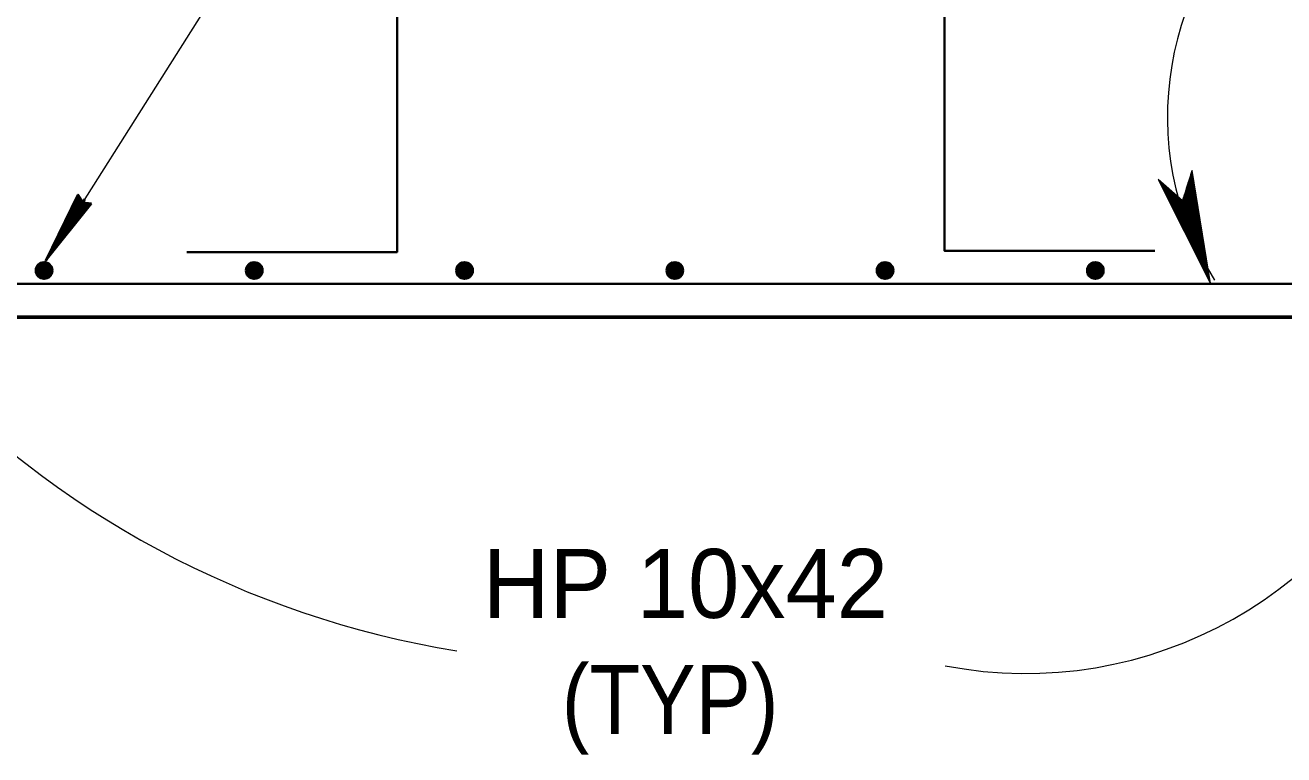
# Model space of a CAD drawing. Extents: x 144 to 252, y 360 to 425.
# Drawn here: x 190.75 to 196.74, y 367.66 to 371.13 of the extents above; entities that cross this region are included whole.
import ezdxf
from ezdxf.enums import TextEntityAlignment as Align

# ---------------------------------------------------------------- set-up
doc = ezdxf.new("R2010")
doc.units = 0
doc.header["$LTSCALE"] = 0.13
for name, color, linetype, lineweight in [('1', 7, 'Continuous', 40), ('14', 7, 'Continuous', 13), ('16', 7, 'Continuous', 13), ('3', 7, 'Continuous', 13), ('4', 7, 'Continuous', 35)]:
    doc.layers.add(name, color=color, linetype=linetype, lineweight=lineweight)

msp = doc.modelspace()

# ---------------------------------------------------------------- linework, layer by layer
at = {"layer": '1', "lineweight": 35}
for p, q in [((191, 370.3159), (190.894, 370.0979)), ((191.0032, 370.3146), (190.8967, 370.0969)), ((191.007, 370.3129), (190.9005, 370.0952)), ((191.0108, 370.3112), (190.9043, 370.0935)), ((191.0322, 370.3046), (190.8471, 370.0117)), ((191.0509, 370.2852), (190.8893, 370.0817)), ((191.0536, 370.2828), (190.8917, 370.0801)), ((191.055, 370.2818), (190.8933, 370.0783)), ((191.056, 370.2812), (190.8943, 370.0777)), ((191.0567, 370.2802), (190.8953, 370.0771))]:
    msp.add_line(p, q, dxfattribs=at)
at = {"layer": '1'}
for p, q in [((190.8063, 369.9607), (190.8663, 369.9482)), ((190.8063, 369.9532), (190.8663, 369.9432)), ((190.8113, 369.9882), (190.8088, 369.9432)), ((190.8088, 369.9732), (190.8688, 369.9632)), ((190.8088, 369.9707), (190.8688, 369.9582)), ((190.8088, 369.9682), (190.8663, 369.9557)), ((190.8088, 369.9657), (190.8663, 369.9532)), ((190.8138, 369.9882), (190.8113, 369.9432)), ((190.8113, 369.9882), (190.8713, 369.9782)), ((190.8113, 369.9857), (190.8713, 369.9757)), ((190.8113, 369.9832), (190.8713, 369.9707)), ((190.8113, 369.9807), (190.8713, 369.9682)), ((190.8113, 369.9757), (190.8688, 369.9657)), ((190.8138, 369.9932), (190.8713, 369.9832)), ((190.8163, 369.9882), (190.8138, 369.9432)), ((190.8188, 369.9882), (190.8163, 369.9432)), ((190.8213, 369.9882), (190.8188, 369.9432)), ((190.8263, 369.9882), (190.8238, 369.9432)), ((190.8288, 369.9882), (190.8263, 369.9432)), ((190.8313, 369.9882), (190.8288, 369.9432)), ((190.8338, 369.9882), (190.8313, 369.9432)), ((190.8363, 369.9882), (190.8338, 369.9432)), ((190.8388, 369.9882), (190.8363, 369.9432)), ((190.8413, 369.9882), (190.8388, 369.9432)), ((190.8463, 369.9857), (190.8413, 369.9407)), ((190.8513, 369.9857), (190.8463, 369.9407)), ((190.8538, 369.9857), (190.8513, 369.9407)), ((190.8538, 369.9857), (190.8513, 369.9407)), ((190.8563, 369.9857), (190.8538, 369.9407)), ((190.8588, 369.9857), (190.8563, 369.9407)), ((190.8613, 369.9857), (190.8588, 369.9407)), ((190.8638, 369.9857), (190.8613, 369.9407)), ((190.8663, 369.9857), (190.8638, 369.9407)), ((190.8688, 369.9857), (190.8663, 369.9407)), ((190.8738, 369.9857), (190.8713, 369.9407)), ((191.8063, 369.9607), (191.8663, 369.9482)), ((191.8063, 369.9532), (191.8663, 369.9432)), ((191.8113, 369.9882), (191.8088, 369.9432)), ((191.8088, 369.9732), (191.8688, 369.9632)), ((191.8088, 369.9707), (191.8688, 369.9582)), ((191.8088, 369.9682), (191.8663, 369.9557)), ((191.8088, 369.9657), (191.8663, 369.9532)), ((191.8138, 369.9882), (191.8113, 369.9432)), ((191.8113, 369.9882), (191.8713, 369.9782)), ((191.8113, 369.9857), (191.8713, 369.9757)), ((191.8113, 369.9832), (191.8713, 369.9707)), ((191.8113, 369.9807), (191.8713, 369.9682)), ((191.8113, 369.9757), (191.8688, 369.9657)), ((191.8138, 369.9932), (191.8713, 369.9832)), ((191.8163, 369.9882), (191.8138, 369.9432)), ((191.8188, 369.9882), (191.8163, 369.9432)), ((191.8213, 369.9882), (191.8188, 369.9432)), ((191.8263, 369.9882), (191.8238, 369.9432)), ((191.8288, 369.9882), (191.8263, 369.9432)), ((191.8313, 369.9882), (191.8288, 369.9432)), ((191.8338, 369.9882), (191.8313, 369.9432)), ((191.8363, 369.9882), (191.8338, 369.9432)), ((191.8388, 369.9882), (191.8363, 369.9432)), ((191.8413, 369.9882), (191.8388, 369.9432)), ((191.8463, 369.9857), (191.8413, 369.9407)), ((191.8513, 369.9857), (191.8463, 369.9407)), ((191.8538, 369.9857), (191.8513, 369.9407)), ((191.8538, 369.9857), (191.8513, 369.9407)), ((191.8563, 369.9857), (191.8538, 369.9407)), ((191.8588, 369.9857), (191.8563, 369.9407)), ((191.8613, 369.9857), (191.8588, 369.9407)), ((191.8638, 369.9857), (191.8613, 369.9407)), ((191.8663, 369.9857), (191.8638, 369.9407)), ((191.8688, 369.9857), (191.8663, 369.9407)), ((191.8738, 369.9857), (191.8713, 369.9407)), ((192.8063, 369.9607), (192.8663, 369.9482)), ((192.8063, 369.9532), (192.8663, 369.9432)), ((192.8113, 369.9882), (192.8088, 369.9432)), ((192.8088, 369.9732), (192.8688, 369.9632)), ((192.8088, 369.9707), (192.8688, 369.9582)), ((192.8088, 369.9682), (192.8663, 369.9557)), ((192.8088, 369.9657), (192.8663, 369.9532)), ((192.8138, 369.9882), (192.8113, 369.9432)), ((192.8113, 369.9882), (192.8713, 369.9782)), ((192.8113, 369.9857), (192.8713, 369.9757)), ((192.8113, 369.9832), (192.8713, 369.9707)), ((192.8113, 369.9807), (192.8713, 369.9682)), ((192.8113, 369.9757), (192.8688, 369.9657)), ((192.8138, 369.9932), (192.8713, 369.9832)), ((192.8163, 369.9882), (192.8138, 369.9432)), ((192.8188, 369.9882), (192.8163, 369.9432)), ((192.8213, 369.9882), (192.8188, 369.9432)), ((192.8263, 369.9882), (192.8238, 369.9432)), ((192.8288, 369.9882), (192.8263, 369.9432)), ((192.8313, 369.9882), (192.8288, 369.9432)), ((192.8338, 369.9882), (192.8313, 369.9432)), ((192.8363, 369.9882), (192.8338, 369.9432)), ((192.8388, 369.9882), (192.8363, 369.9432)), ((192.8413, 369.9882), (192.8388, 369.9432)), ((192.8463, 369.9857), (192.8413, 369.9407)), ((192.8513, 369.9857), (192.8463, 369.9407)), ((192.8538, 369.9857), (192.8513, 369.9407)), ((192.8538, 369.9857), (192.8513, 369.9407)), ((192.8563, 369.9857), (192.8538, 369.9407)), ((192.8588, 369.9857), (192.8563, 369.9407)), ((192.8613, 369.9857), (192.8588, 369.9407)), ((192.8638, 369.9857), (192.8613, 369.9407)), ((192.8663, 369.9857), (192.8638, 369.9407)), ((192.8688, 369.9857), (192.8663, 369.9407)), ((192.8738, 369.9857), (192.8713, 369.9407)), ((193.8063, 369.9607), (193.8663, 369.9482)), ((193.8063, 369.9532), (193.8663, 369.9432)), ((193.8113, 369.9882), (193.8088, 369.9432)), ((193.8088, 369.9732), (193.8688, 369.9632)), ((193.8088, 369.9707), (193.8688, 369.9582)), ((193.8088, 369.9682), (193.8663, 369.9557)), ((193.8088, 369.9657), (193.8663, 369.9532)), ((193.8138, 369.9882), (193.8113, 369.9432)), ((193.8113, 369.9882), (193.8713, 369.9782)), ((193.8113, 369.9857), (193.8713, 369.9757)), ((193.8113, 369.9832), (193.8713, 369.9707)), ((193.8113, 369.9807), (193.8713, 369.9682)), ((193.8113, 369.9757), (193.8688, 369.9657)), ((193.8138, 369.9932), (193.8713, 369.9832)), ((193.8163, 369.9882), (193.8138, 369.9432)), ((193.8188, 369.9882), (193.8163, 369.9432)), ((193.8213, 369.9882), (193.8188, 369.9432)), ((193.8263, 369.9882), (193.8238, 369.9432)), ((193.8288, 369.9882), (193.8263, 369.9432)), ((193.8313, 369.9882), (193.8288, 369.9432)), ((193.8338, 369.9882), (193.8313, 369.9432)), ((193.8363, 369.9882), (193.8338, 369.9432)), ((193.8388, 369.9882), (193.8363, 369.9432)), ((193.8413, 369.9882), (193.8388, 369.9432)), ((193.8463, 369.9857), (193.8413, 369.9407)), ((193.8513, 369.9857), (193.8463, 369.9407)), ((193.8538, 369.9857), (193.8513, 369.9407)), ((193.8538, 369.9857), (193.8513, 369.9407)), ((193.8563, 369.9857), (193.8538, 369.9407)), ((193.8588, 369.9857), (193.8563, 369.9407)), ((193.8613, 369.9857), (193.8588, 369.9407)), ((193.8638, 369.9857), (193.8613, 369.9407)), ((193.8663, 369.9857), (193.8638, 369.9407)), ((193.8688, 369.9857), (193.8663, 369.9407)), ((193.8738, 369.9857), (193.8713, 369.9407)), ((194.8063, 369.9607), (194.8663, 369.9482)), ((194.8063, 369.9532), (194.8663, 369.9432)), ((194.8113, 369.9882), (194.8088, 369.9432)), ((194.8088, 369.9732), (194.8688, 369.9632)), ((194.8088, 369.9707), (194.8688, 369.9582)), ((194.8088, 369.9682), (194.8663, 369.9557)), ((194.8088, 369.9657), (194.8663, 369.9532)), ((194.8138, 369.9882), (194.8113, 369.9432)), ((194.8113, 369.9882), (194.8713, 369.9782)), ((194.8113, 369.9857), (194.8713, 369.9757)), ((194.8113, 369.9832), (194.8713, 369.9707)), ((194.8113, 369.9807), (194.8713, 369.9682)), ((194.8113, 369.9757), (194.8688, 369.9657)), ((194.8138, 369.9932), (194.8713, 369.9832)), ((194.8163, 369.9882), (194.8138, 369.9432)), ((194.8188, 369.9882), (194.8163, 369.9432)), ((194.8213, 369.9882), (194.8188, 369.9432)), ((194.8263, 369.9882), (194.8238, 369.9432)), ((194.8288, 369.9882), (194.8263, 369.9432)), ((194.8313, 369.9882), (194.8288, 369.9432)), ((194.8338, 369.9882), (194.8313, 369.9432)), ((194.8363, 369.9882), (194.8338, 369.9432)), ((194.8388, 369.9882), (194.8363, 369.9432)), ((194.8413, 369.9882), (194.8388, 369.9432)), ((194.8463, 369.9857), (194.8413, 369.9407)), ((194.8513, 369.9857), (194.8463, 369.9407)), ((194.8538, 369.9857), (194.8513, 369.9407)), ((194.8538, 369.9857), (194.8513, 369.9407)), ((194.8563, 369.9857), (194.8538, 369.9407)), ((194.8588, 369.9857), (194.8563, 369.9407)), ((194.8613, 369.9857), (194.8588, 369.9407)), ((194.8638, 369.9857), (194.8613, 369.9407)), ((194.8663, 369.9857), (194.8638, 369.9407)), ((194.8688, 369.9857), (194.8663, 369.9407)), ((194.8738, 369.9857), (194.8713, 369.9407)), ((195.8063, 369.9607), (195.8663, 369.9482)), ((195.8063, 369.9532), (195.8663, 369.9432)), ((195.8113, 369.9882), (195.8088, 369.9432)), ((195.8088, 369.9732), (195.8688, 369.9632)), ((195.8088, 369.9707), (195.8688, 369.9582)), ((195.8088, 369.9682), (195.8663, 369.9557)), ((195.8088, 369.9657), (195.8663, 369.9532)), ((195.8138, 369.9882), (195.8113, 369.9432)), ((195.8113, 369.9882), (195.8713, 369.9782)), ((195.8113, 369.9857), (195.8713, 369.9757)), ((195.8113, 369.9832), (195.8713, 369.9707)), ((195.8113, 369.9807), (195.8713, 369.9682)), ((195.8113, 369.9757), (195.8688, 369.9657)), ((195.8138, 369.9932), (195.8713, 369.9832)), ((195.8163, 369.9882), (195.8138, 369.9432)), ((195.8188, 369.9882), (195.8163, 369.9432)), ((195.8213, 369.9882), (195.8188, 369.9432)), ((195.8263, 369.9882), (195.8238, 369.9432)), ((195.8288, 369.9882), (195.8263, 369.9432)), ((195.8313, 369.9882), (195.8288, 369.9432)), ((195.8338, 369.9882), (195.8313, 369.9432)), ((195.8363, 369.9882), (195.8338, 369.9432)), ((195.8388, 369.9882), (195.8363, 369.9432)), ((195.8413, 369.9882), (195.8388, 369.9432)), ((195.8463, 369.9857), (195.8413, 369.9407)), ((195.8513, 369.9857), (195.8463, 369.9407)), ((195.8538, 369.9857), (195.8513, 369.9407)), ((195.8538, 369.9857), (195.8513, 369.9407)), ((195.8563, 369.9857), (195.8538, 369.9407)), ((195.8588, 369.9857), (195.8563, 369.9407)), ((195.8613, 369.9857), (195.8588, 369.9407)), ((195.8638, 369.9857), (195.8613, 369.9407)), ((195.8663, 369.9857), (195.8638, 369.9407)), ((195.8688, 369.9857), (195.8663, 369.9407)), ((195.8738, 369.9857), (195.8713, 369.9407)), ((190.8038, 369.9457), (190.8638, 369.9357)), ((190.8063, 369.9507), (190.8638, 369.9407)), ((190.8063, 369.9482), (190.8638, 369.9382)), ((191.8038, 369.9457), (191.8638, 369.9357)), ((191.8063, 369.9507), (191.8638, 369.9407)), ((191.8063, 369.9482), (191.8638, 369.9382)), ((192.8038, 369.9457), (192.8638, 369.9357)), ((192.8063, 369.9507), (192.8638, 369.9407)), ((192.8063, 369.9482), (192.8638, 369.9382)), ((193.8038, 369.9457), (193.8638, 369.9357)), ((193.8063, 369.9507), (193.8638, 369.9407)), ((193.8063, 369.9482), (193.8638, 369.9382)), ((194.8038, 369.9457), (194.8638, 369.9357)), ((194.8063, 369.9507), (194.8638, 369.9407)), ((194.8063, 369.9482), (194.8638, 369.9382)), ((195.8038, 369.9457), (195.8638, 369.9357)), ((195.8063, 369.9507), (195.8638, 369.9407)), ((195.8063, 369.9482), (195.8638, 369.9382))]:
    msp.add_line(p, q, dxfattribs=at)
at = {"layer": '1', "lineweight": 13}
msp.add_line((190.8442, 370.0072), (190.8458, 370.0097), dxfattribs=at)
at = {"layer": '1', "lineweight": 60}
msp.add_lwpolyline([(188.8108, 369.7427), (198.8108, 369.7427), (198.8108, 372.7427), (194.0608, 372.7427), (194.0608, 372.9927), (193.5608, 372.9927), (193.5608, 372.7427), (188.8108, 372.7427)], close=True, dxfattribs=at)
at = {"layer": '1', "lineweight": 13}
for points in [[(191.802, 371.9742), (192.0869, 371.9742), (190.8471, 370.0117)], [(190.9684, 370.1911), (190.9684, 370.2122), (190.9578, 370.2016)]]:
    msp.add_lwpolyline(points, dxfattribs=at)
at = {"layer": '1', "lineweight": 35}
msp.add_lwpolyline([(191.0647, 370.2841), (190.8471, 370.0117), (190.9996, 370.3252), (191.0227, 370.2885)], close=True, dxfattribs=at)
msp.add_lwpolyline([(191.0237, 370.2824), (190.9426, 370.1507), (190.9394, 370.1534), (190.9572, 370.1773), (191.0251, 370.2814), (190.9748, 370.1952), (191.0317, 370.2821), (190.9951, 370.2197), (191.039, 370.2817), (190.9676, 370.186), (190.8799, 370.0592), (190.8902, 370.0908), (190.87, 370.0523), (191.0168, 370.2867), (190.9692, 370.2215), (191.0145, 370.293), (190.9307, 370.1375), (191.0095, 370.2982), (191.022, 370.282), (191.0508, 370.2817), (191.042, 370.2777), (191.0264, 370.2792), (191.0256, 370.2702), (191.038, 370.2692), (191.0201, 370.2867), (191.011, 370.3007), (191.001, 370.3153)], dxfattribs=at)
at = {"layer": '1'}
for points in [[(190.7988, 369.9632), (190.8763, 369.9732), (190.8063, 369.9882), (190.8763, 369.9557), (190.8038, 369.9432), (190.8638, 369.9332), (190.8638, 369.9957), (190.8363, 369.9257), (190.8438, 370.0032), (190.8138, 369.9332), (190.8238, 370.0032), (190.8488, 369.9257), (190.8013, 369.9782), (190.8738, 369.9832), (190.8238, 369.9282), (190.8563, 370.0007), (190.8063, 369.9882), (190.8038, 369.9432), (190.8363, 369.9257), (190.8638, 369.9332), (190.8763, 369.9557), (190.8738, 369.9832), (190.8563, 370.0007), (190.8363, 369.9682), (190.8713, 369.9407), (190.8138, 369.9332), (190.8363, 369.9682), (190.8038, 369.9832), (190.8338, 370.0032), (190.8363, 369.9707), (190.8613, 369.9332), (190.8013, 369.9707), (190.8413, 369.9807), (190.8638, 369.9957)], [(191.7988, 369.9632), (191.8763, 369.9732), (191.8063, 369.9882), (191.8763, 369.9557), (191.8038, 369.9432), (191.8638, 369.9332), (191.8638, 369.9957), (191.8363, 369.9257), (191.8438, 370.0032), (191.8138, 369.9332), (191.8238, 370.0032), (191.8488, 369.9257), (191.8013, 369.9782), (191.8738, 369.9832), (191.8238, 369.9282), (191.8563, 370.0007), (191.8063, 369.9882), (191.8038, 369.9432), (191.8363, 369.9257), (191.8638, 369.9332), (191.8763, 369.9557), (191.8738, 369.9832), (191.8563, 370.0007), (191.8363, 369.9682), (191.8713, 369.9407), (191.8138, 369.9332), (191.8363, 369.9682), (191.8038, 369.9832), (191.8338, 370.0032), (191.8363, 369.9707), (191.8613, 369.9332), (191.8013, 369.9707), (191.8413, 369.9807), (191.8638, 369.9957)], [(192.7988, 369.9632), (192.8763, 369.9732), (192.8063, 369.9882), (192.8763, 369.9557), (192.8038, 369.9432), (192.8638, 369.9332), (192.8638, 369.9957), (192.8363, 369.9257), (192.8438, 370.0032), (192.8138, 369.9332), (192.8238, 370.0032), (192.8488, 369.9257), (192.8013, 369.9782), (192.8738, 369.9832), (192.8238, 369.9282), (192.8563, 370.0007), (192.8063, 369.9882), (192.8038, 369.9432), (192.8363, 369.9257), (192.8638, 369.9332), (192.8763, 369.9557), (192.8738, 369.9832), (192.8563, 370.0007), (192.8363, 369.9682), (192.8713, 369.9407), (192.8138, 369.9332), (192.8363, 369.9682), (192.8038, 369.9832), (192.8338, 370.0032), (192.8363, 369.9707), (192.8613, 369.9332), (192.8013, 369.9707), (192.8413, 369.9807), (192.8638, 369.9957)], [(193.7988, 369.9632), (193.8763, 369.9732), (193.8063, 369.9882), (193.8763, 369.9557), (193.8038, 369.9432), (193.8638, 369.9332), (193.8638, 369.9957), (193.8363, 369.9257), (193.8438, 370.0032), (193.8138, 369.9332), (193.8238, 370.0032), (193.8488, 369.9257), (193.8013, 369.9782), (193.8738, 369.9832), (193.8238, 369.9282), (193.8563, 370.0007), (193.8063, 369.9882), (193.8038, 369.9432), (193.8363, 369.9257), (193.8638, 369.9332), (193.8763, 369.9557), (193.8738, 369.9832), (193.8563, 370.0007), (193.8363, 369.9682), (193.8713, 369.9407), (193.8138, 369.9332), (193.8363, 369.9682), (193.8038, 369.9832), (193.8338, 370.0032), (193.8363, 369.9707), (193.8613, 369.9332), (193.8013, 369.9707), (193.8413, 369.9807), (193.8638, 369.9957)], [(194.7988, 369.9632), (194.8763, 369.9732), (194.8063, 369.9882), (194.8763, 369.9557), (194.8038, 369.9432), (194.8638, 369.9332), (194.8638, 369.9957), (194.8363, 369.9257), (194.8438, 370.0032), (194.8138, 369.9332), (194.8238, 370.0032), (194.8488, 369.9257), (194.8013, 369.9782), (194.8738, 369.9832), (194.8238, 369.9282), (194.8563, 370.0007), (194.8063, 369.9882), (194.8038, 369.9432), (194.8363, 369.9257), (194.8638, 369.9332), (194.8763, 369.9557), (194.8738, 369.9832), (194.8563, 370.0007), (194.8363, 369.9682), (194.8713, 369.9407), (194.8138, 369.9332), (194.8363, 369.9682), (194.8038, 369.9832), (194.8338, 370.0032), (194.8363, 369.9707), (194.8613, 369.9332), (194.8013, 369.9707), (194.8413, 369.9807), (194.8638, 369.9957)], [(195.7988, 369.9632), (195.8763, 369.9732), (195.8063, 369.9882), (195.8763, 369.9557), (195.8038, 369.9432), (195.8638, 369.9332), (195.8638, 369.9957), (195.8363, 369.9257), (195.8438, 370.0032), (195.8138, 369.9332), (195.8238, 370.0032), (195.8488, 369.9257), (195.8013, 369.9782), (195.8738, 369.9832), (195.8238, 369.9282), (195.8563, 370.0007), (195.8063, 369.9882), (195.8038, 369.9432), (195.8363, 369.9257), (195.8638, 369.9332), (195.8763, 369.9557), (195.8738, 369.9832), (195.8563, 370.0007), (195.8363, 369.9682), (195.8713, 369.9407), (195.8138, 369.9332), (195.8363, 369.9682), (195.8038, 369.9832), (195.8338, 370.0032), (195.8363, 369.9707), (195.8613, 369.9332), (195.8013, 369.9707), (195.8413, 369.9807), (195.8638, 369.9957)]]:
    msp.add_lwpolyline(points, dxfattribs=at)
for centre in [(190.8388, 369.9647), (191.8388, 369.9647), (192.8388, 369.9647), (193.8388, 369.9647), (194.8388, 369.9647), (195.8388, 369.9647)]:
    msp.add_circle(centre, 0.0396, dxfattribs=at)
at = {"layer": '14', "lineweight": 35}
for points in [[(192.518, 374.5524), (192.518, 370.0524), (191.518, 370.0524)], [(195.1211, 374.559), (195.1211, 370.059), (196.1211, 370.059)]]:
    msp.add_lwpolyline(points, dxfattribs=at)
at = {"layer": '16'}
for centre, radius, start, end in [((197.6406, 370.696), 1.459, 128.61548, 212.18537), ((193.5269, 372.63), 4.5326, 222.69308, 260.79634), ((195.5071, 370.061), 2.0128, 259.05014, 339.66456)]:
    msp.add_arc(centre, radius, start, end, dxfattribs=at)
at = {"layer": '3'}
for p, q in [((196.299, 370.4407), (196.2536, 370.2961)), ((196.3784, 369.9267), (196.2968, 370.4329)), ((196.3817, 369.9164), (196.2978, 370.4368)), ((196.3858, 369.9026), (196.299, 370.4407)), ((196.1372, 370.3979), (196.3858, 369.9026)), ((196.2536, 370.2961), (196.1372, 370.3979)), ((196.1424, 370.3933), (196.3817, 369.9164)), ((196.1455, 370.3907), (196.3784, 369.9267)), ((196.1495, 370.3872), (196.3738, 369.9403)), ((196.1531, 370.3841), (196.3697, 369.9523)), ((196.1531, 370.3841), (196.3697, 369.9523)), ((196.1563, 370.3812), (196.3661, 369.9632)), ((196.1602, 370.3778), (196.3614, 369.9768)), ((196.1638, 370.3747), (196.3573, 369.9889)), ((196.1677, 370.3712), (196.3531, 370.0019)), ((196.3229, 370.0916), (196.2777, 370.3724)), ((196.3273, 370.0784), (196.2792, 370.3773)), ((196.3324, 370.0636), (196.2808, 370.3826)), ((196.3359, 370.0528), (196.2821, 370.3867)), ((196.3399, 370.0408), (196.2834, 370.391)), ((196.3443, 370.0277), (196.285, 370.3958)), ((196.3486, 370.0151), (196.2864, 370.4006)), ((196.3531, 370.0019), (196.2879, 370.4053)), ((196.3573, 369.9889), (196.2893, 370.4102)), ((196.3614, 369.9768), (196.2908, 370.4146)), ((196.3661, 369.9632), (196.2924, 370.4196)), ((196.3697, 369.9523), (196.2937, 370.4235)), ((196.3738, 369.9403), (196.2951, 370.4278)), ((196.1715, 370.3679), (196.3486, 370.0151)), ((196.1752, 370.3648), (196.3443, 370.0277)), ((196.1792, 370.3612), (196.3399, 370.0408)), ((196.1826, 370.3582), (196.3359, 370.0528)), ((196.1859, 370.3553), (196.3324, 370.0636)), ((196.1902, 370.3516), (196.3273, 370.0784)), ((196.1942, 370.3482), (196.3229, 370.0916)), ((196.1975, 370.3452), (196.3156, 370.1098)), ((196.2004, 370.3427), (196.3177, 370.1088)), ((196.2043, 370.3393), (196.3132, 370.1219)), ((196.2079, 370.3362), (196.3091, 370.1344)), ((196.2092, 370.335), (196.3057, 370.1429)), ((196.2127, 370.332), (196.3019, 370.1542)), ((196.2166, 370.3287), (196.2974, 370.1674)), ((196.2208, 370.3248), (196.2924, 370.1822)), ((196.2243, 370.3218), (196.2884, 370.1942)), ((196.2281, 370.3186), (196.2842, 370.2067)), ((196.2315, 370.3156), (196.2804, 370.218)), ((196.2355, 370.312), (196.2758, 370.2318)), ((196.2673, 370.257), (196.2585, 370.3116)), ((196.2714, 370.245), (196.2599, 370.3159)), ((196.2758, 370.2318), (196.2615, 370.3208)), ((196.2804, 370.218), (196.263, 370.3257)), ((196.2842, 370.2067), (196.2643, 370.3301)), ((196.2884, 370.1942), (196.2657, 370.3346)), ((196.2924, 370.1822), (196.2672, 370.339)), ((196.2974, 370.1674), (196.2687, 370.3445)), ((196.3019, 370.1542), (196.2703, 370.3493)), ((196.3057, 370.1429), (196.2717, 370.3536)), ((196.3091, 370.1344), (196.273, 370.358)), ((196.3132, 370.1219), (196.2745, 370.3624)), ((196.3177, 370.1088), (196.2761, 370.3674)), ((196.2393, 370.3086), (196.2714, 370.245)), ((196.2428, 370.3056), (196.2673, 370.257)), ((196.2475, 370.3015), (196.2588, 370.2788)), ((196.2498, 370.2996), (196.2595, 370.2802)), ((196.2534, 370.2962), (196.3858, 369.9026)), ((196.2562, 370.29), (196.2548, 370.2993)), ((196.2595, 370.2802), (196.2558, 370.3029)), ((196.2632, 370.2695), (196.257, 370.307))]:
    msp.add_line(p, q, dxfattribs=at)
at = {"layer": '4'}
msp.add_line((189.0608, 369.9021), (198.6711, 369.9021), dxfattribs=at)

# ---------------------------------------------------------------- texts
at = {"layer": '16'}
msp.add_text('HP 10x42', height=0.3281, dxfattribs=at).set_placement((193.8895, 368.3124), align=Align.CENTER)
at = {"layer": '16', "width": 0.9}
msp.add_text('(TYP)', height=0.3281, dxfattribs=at).set_placement((193.8165, 367.7599), align=Align.CENTER)

doc.saveas('drawing.dxf')
